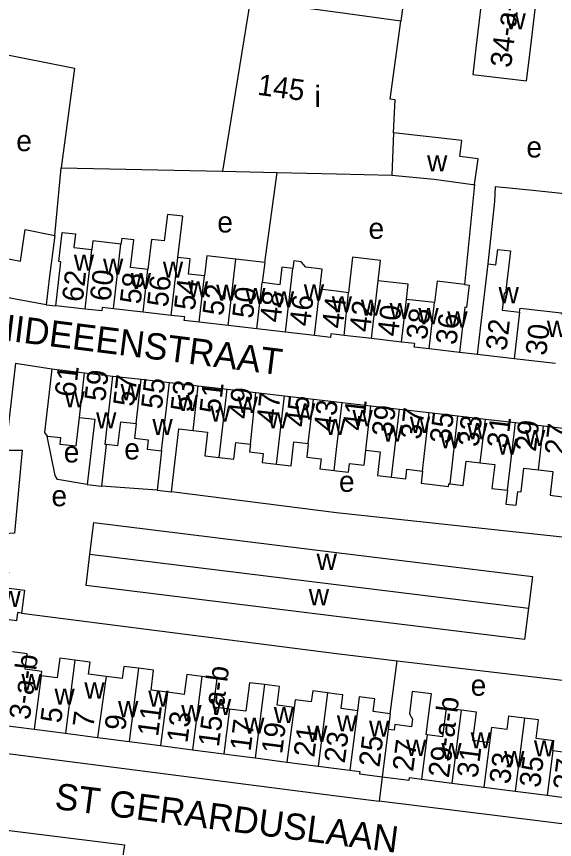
# Model space of a CAD drawing. Extents: x 161258 to 163262, y 380749 to 382054.
# Drawn here: x 161839.1 to 161941.5, y 381313.9 to 381470.7 of the extents above; entities that cross this region are included whole.
import ezdxf

# ---------------------------------------------------------------- set-up
doc = ezdxf.new("R2010")
doc.units = 0
for name, color, linetype in [('BLT_Basislijn', 7, 'Continuous'), ('BLT_Bebouwing', 7, 'Continuous'), ('BLT_Centroide', 7, 'Continuous'), ('BLT_Huisnummer', 7, 'Continuous'), ('BLT_Huisnummer_ tussenligend', 7, 'Continuous'), ('BLT_Huisnummer_reeks', 7, 'Continuous'), ('BLT_Onderverdeling_panden', 7, 'Continuous'), ('BLT_Straatnaam', 7, 'Continuous')]:
    doc.layers.add(name, color=color, linetype=linetype)

msp = doc.modelspace()

# ---------------------------------------------------------------- linework, layer by layer
at = {"layer": 'BLT_Basislijn'}
for p, q in [((161846.39, 381428.98), (161847.56, 381441.93)), ((161886.32, 381423.85), (161888.67, 381441.01)), ((161926.28, 381438.71), (161924.35, 381419.66)), ((161937.36, 381437.64), (161949.07, 381436.37)), ((161844.72, 381415.79), (161846.58, 381415.64)), ((161926.83, 381406.34), (161923.4, 381406.74)), ((161838.9, 381404.68), (161845.79, 381403.59)), ((161865.83, 381380.51), (161855.24, 381381.25)), ((161910.23, 381337.89), (161911.54, 381348.02)), ((161911.54, 381348.02), (161967.43, 381341.39)), ((161908.69, 381325.89), (161908.09, 381321.28))]:
    msp.add_line(p, q, dxfattribs=at)
for points in [[(161916.15, 381500.72), (161915.53, 381494.51), (161912.22, 381469.83)], [(161835.39, 381463.83), (161850.14, 381460.87), (161847.56, 381441.93)], [(161847.56, 381441.93), (161878.29, 381441.24)], [(161928.82, 381423.62), (161930.1, 381435.48), (161930.24, 381438.36), (161937.36, 381437.64)], [(161838.9, 381404.68), (161836.97, 381388.15), (161840.15, 381388.15), (161838.69, 381372.32), (161835.06, 381372.03), (161834.43, 381367.98)], [(161852.54, 381381.57), (161846.89, 381382.56), (161846.44, 381383.29), (161844.89, 381390.81)], [(161947.72, 381371.03), (161900, 381376.18), (161868.59, 381380.18)], [(161840.04, 381357.08), (161900, 381349.39), (161911.54, 381348.02)], [(162017.38, 381342.12), (162020.7, 381339.11), (162021.32, 381338.62), (162017.66, 381307.92), (162017.12, 381307.47), (161946.97, 381316.45), (161908.09, 381321.28)], [(161795.92, 381335.65), (161900, 381322.28), (161908.09, 381321.28)], [(161793.34, 381321.17), (161859.66, 381312.96), (161857.6, 381299.2)]]:
    msp.add_lwpolyline(points, dxfattribs=at)
at = {"layer": 'BLT_Bebouwing'}
for p, q in [((161878.29, 381441.24), (161888.67, 381441.01)), ((161886.32, 381423.85), (161880.8, 381424.49)), ((161886.32, 381423.85), (161885.87, 381420.03)), ((161844.72, 381415.79), (161832.44, 381418.09)), ((161918.64, 381416.23), (161913.3, 381416.85)), ((161852.13, 381415), (161846.58, 381415.64)), ((161863.16, 381414.42), (161857.54, 381415.07)), ((161868.52, 381413.79), (161863.16, 381414.42)), ((161879.34, 381411.87), (161873.82, 381412.51)), ((161884.85, 381411.23), (161879.34, 381411.87)), ((161890.26, 381410.6), (161884.85, 381411.23)), ((161895.79, 381409.96), (161890.26, 381410.6)), ((161906.65, 381409.38), (161901.43, 381409.99)), ((161912.36, 381408.72), (161906.65, 381409.38)), ((161923.4, 381406.74), (161917.61, 381407.41)), ((161933.82, 381405.54), (161926.83, 381406.34)), ((161941.68, 381404.63), (161933.82, 381405.54)), ((161845.79, 381403.59), (161852.04, 381402.86)), ((161852.04, 381402.86), (161857.43, 381402.24)), ((161857.43, 381402.24), (161862.81, 381401.62)), ((161862.81, 381401.62), (161868.21, 381400.99)), ((161868.21, 381400.99), (161873.68, 381400.36)), ((161873.68, 381400.36), (161879.17, 381399.73)), ((161879.17, 381399.73), (161884.64, 381399.09)), ((161884.64, 381399.09), (161890.09, 381398.46)), ((161890.09, 381398.46), (161895.59, 381397.83)), ((161901.04, 381397.2), (161906.52, 381396.56)), ((161906.52, 381396.56), (161911.97, 381395.93)), ((161911.97, 381395.93), (161917.61, 381395.28)), ((161917.61, 381395.28), (161923.11, 381394.64)), ((161923.11, 381394.64), (161928.33, 381394.04)), ((161928.33, 381394.04), (161934.03, 381393.38)), ((161934.03, 381393.38), (161939.39, 381392.76)), ((161939.39, 381392.76), (161944.63, 381392.15)), ((161856.16, 381389.18), (161855.24, 381381.25)), ((161858.39, 381388.95), (161856.16, 381389.18)), ((161863.95, 381388.31), (161866.69, 381387.99)), ((161866.69, 381387.99), (161865.83, 381380.51)), ((161852.54, 381381.57), (161855.24, 381381.25)), ((161865.83, 381380.51), (161868.59, 381380.18)), ((161910.23, 381337.89), (161909.85, 381334.91)), ((161836.5, 381335.76), (161842.42, 381334.98)), ((161842.42, 381334.98), (161848.41, 381334.2)), ((161848.41, 381334.2), (161854.49, 381333.4)), ((161854.49, 381333.4), (161860.53, 381332.61)), ((161860.53, 381332.61), (161866.52, 381331.83)), ((161866.52, 381331.83), (161872.56, 381331.03)), ((161872.56, 381331.03), (161878.54, 381330.25)), ((161884.49, 381329.48), (161890.51, 381328.7)), ((161890.51, 381328.7), (161896.48, 381327.93)), ((161916.14, 381325.45), (161921.94, 381324.7)), ((161921.94, 381324.7), (161928.01, 381323.92)), ((161928.01, 381323.92), (161933.98, 381323.15)), ((161933.98, 381323.15), (161940.05, 381322.37)), ((161940.05, 381322.37), (161946.21, 381321.58))]:
    msp.add_line(p, q, dxfattribs=at)
for points in [[(161928.12, 381478), (161926.53, 381464.67), (161925.94, 381459.71), (161936.16, 381458.49), (161936.76, 381463.46)], [(161936.76, 381463.46), (161938.36, 381476.95)], [(161912.22, 381469.83), (161900.22, 381471.49), (161883.58, 381473.74), (161878.29, 381441.24)], [(161910.86, 381448.54), (161911.12, 381454.86), (161910.19, 381454.99), (161912.22, 381469.83)], [(161926.28, 381438.71), (161926.95, 381443.62), (161923.47, 381444.03), (161923.81, 381447.09), (161910.86, 381448.54)], [(161888.67, 381441.01), (161900, 381440.75), (161910.52, 381440.51)], [(161910.52, 381440.51), (161918.58, 381439.73), (161925.95, 381438.75), (161926.28, 381438.71)], [(161869.81, 381424.85), (161870.72, 381432.68), (161867.79, 381433.03), (161867.21, 381427.97), (161864.77, 381428.25), (161864.1, 381422.56)], [(161830.84, 381425.81), (161839.87, 381424.12), (161840.71, 381430.16), (161846.39, 381428.98)], [(161846.39, 381428.98), (161845.29, 381420.75), (161844.72, 381415.79)], [(161846.58, 381415.64), (161847.16, 381420.61), (161847.53, 381424.02), (161847.11, 381424.07), (161847.76, 381429.61), (161850.32, 381429.31), (161850.02, 381426.73), (161853.42, 381426.34)], [(161858.97, 381427.38), (161853.61, 381428), (161853.42, 381426.34)], [(161864.1, 381422.56), (161860.81, 381422.94), (161861.42, 381428.17), (161859.1, 381428.44), (161858.97, 381427.38)], [(161928.82, 381423.62), (161930.33, 381423.44), (161930.7, 381426.37), (161933.11, 381426.1), (161932.18, 381418.01), (161931.88, 381418.04), (161931.5, 381414.76), (161934.84, 381414.38)], [(161874.84, 381421.31), (161871.82, 381421.66), (161872.15, 381424.54), (161869.81, 381424.85)], [(161880.8, 381424.49), (161875.28, 381425.13), (161874.84, 381421.31)], [(161896.81, 381418.76), (161897.26, 381422.61), (161894.14, 381422.97), (161893.28, 381424.02), (161891.84, 381424.19), (161891.73, 381423.25), (161891.67, 381422.75)], [(161907.92, 381420.37), (161908.37, 381424.25), (161903.06, 381424.86), (161902.28, 381418.12)], [(161891.67, 381422.75), (161889.6, 381422.99), (161889.21, 381419.64), (161885.87, 381420.03)], [(161926.83, 381406.34), (161927.4, 381411.31), (161928.82, 381423.62)], [(161913.3, 381416.85), (161913.64, 381419.71), (161907.92, 381420.37)], [(161924.35, 381419.66), (161919.17, 381420.29), (161918.64, 381416.23)], [(161924.35, 381419.66), (161925.21, 381419.56), (161924.71, 381415.29), (161924.39, 381415.33), (161923.97, 381411.7), (161923.4, 381406.74)], [(161902.28, 381418.12), (161900, 381418.39), (161896.81, 381418.76)], [(161857.54, 381415.07), (161855.38, 381415.32), (161855.3, 381414.63), (161852.13, 381415)], [(161934.84, 381414.38), (161934.93, 381415.17), (161942.79, 381414.26), (161942.77, 381414.05)], [(161873.82, 381412.51), (161871.01, 381412.84), (161871.09, 381413.5), (161868.52, 381413.79)], [(161901.43, 381409.99), (161900, 381410.16), (161898.91, 381410.28), (161898.83, 381409.61), (161895.79, 381409.96)], [(161917.61, 381407.41), (161914.79, 381407.73), (161914.88, 381408.43), (161912.36, 381408.72)], [(161845.79, 381403.59), (161845.21, 381398.62), (161844.39, 381391.5), (161844.89, 381390.81)], [(161895.59, 381397.83), (161900, 381397.32), (161901.04, 381397.2)], [(161844.89, 381390.81), (161847.45, 381390.51), (161847.31, 381389.29), (161850.43, 381388.92), (161851.06, 381394.37)], [(161851.06, 381394.37), (161853.98, 381394.04), (161852.54, 381381.57)], [(161858.39, 381388.95), (161858.92, 381393.52), (161861.85, 381393.18)], [(161861.85, 381393.18), (161861.53, 381390.39), (161864.15, 381390.09), (161863.95, 381388.31)], [(161868.59, 381380.18), (161869.98, 381392.2), (161872.7, 381391.89)], [(161872.7, 381391.89), (161875.42, 381391.57), (161874.9, 381387.05), (161877.67, 381386.72)], [(161877.67, 381386.72), (161880.43, 381386.4), (161880.8, 381389.58), (161883.62, 381389.26)], [(161888.59, 381385.48), (161891.35, 381385.16), (161891.88, 381389.72), (161894.61, 381389.41)], [(161894.61, 381389.41), (161894.33, 381386.76), (161897.04, 381386.45), (161896.82, 381384.55), (161899.54, 381384.24)], [(161883.62, 381389.26), (161883.45, 381387.79), (161886.03, 381387.49), (161885.83, 381385.8), (161888.59, 381385.48)], [(161899.54, 381384.24), (161900, 381384.19), (161902.26, 381383.93), (161902.45, 381385.58), (161905.25, 381385.26), (161905.54, 381388.1)], [(161905.54, 381388.1), (161908.3, 381387.78), (161907.78, 381383.3), (161910.48, 381382.98)], [(161921.63, 381381.7), (161924.1, 381381.41), (161924.64, 381386.01), (161927.36, 381385.69)], [(161927.36, 381385.69), (161930.09, 381385.38), (161929.56, 381380.84), (161932.54, 381380.49)], [(161932.54, 381380.49), (161932.22, 381377.86), (161934.2, 381377.62), (161934.52, 381380.26), (161935.12, 381380.19), (161935.65, 381384.71), (161938.42, 381384.39)], [(161910.48, 381382.98), (161913.17, 381382.67), (161913.38, 381384.48), (161916.33, 381384.13)], [(161916.33, 381384.13), (161916.07, 381381.81), (161921.29, 381381.2), (161921.35, 381381.73), (161921.63, 381381.7)], [(161938.42, 381384.39), (161941.19, 381384.07), (161940.67, 381379.52), (161942.95, 381379.26)], [(161853.06, 381368.31), (161853.8, 381374.31), (161900, 381368.62)], [(161936.52, 381358.02), (161935.79, 381352.04), (161900, 381356.45), (161852.32, 381362.32), (161853.06, 381368.31)], [(161900, 381368.62), (161937.26, 381364.03), (161936.52, 381358.02)], [(161840.04, 381357.08), (161839.29, 381357.18), (161839.08, 381355.62), (161832.88, 381356.43), (161834.03, 381365.36)], [(161834.03, 381365.36), (161837.57, 381364.87), (161837.16, 381361.92), (161840.63, 381361.43), (161840.04, 381357.08)], [(161843.76, 381345.16), (161843.89, 381345.96), (161840.74, 381346.37), (161841.12, 381349.34), (161838.3, 381349.7)], [(161850.2, 381348.12), (161847.31, 381348.5), (161846.83, 381344.74), (161843.76, 381345.16)], [(161856.15, 381344.99), (161852.79, 381345.42), (161853.09, 381347.75), (161850.2, 381348.12)], [(161862.33, 381346.57), (161859.48, 381346.93), (161859.18, 381344.6), (161856.15, 381344.99)], [(161867.8, 381342), (161864.69, 381342.4), (161865.18, 381346.2), (161862.33, 381346.57)], [(161874.36, 381344.99), (161871.47, 381345.36), (161870.98, 381341.59), (161867.8, 381342)], [(161879.64, 381338.79), (161876.56, 381339.19), (161877.26, 381344.62), (161874.36, 381344.99)], [(161886.29, 381343.45), (161883.42, 381343.82), (161882.72, 381338.4), (161879.64, 381338.79)], [(161891.94, 381339.13), (161888.71, 381339.55), (161889.16, 381343.08), (161886.29, 381343.45)], [(161898.28, 381341.89), (161895.46, 381342.25), (161895.19, 381340.18), (161892.13, 381340.58), (161891.94, 381339.13)], [(161903.99, 381338.49), (161900.88, 381338.89), (161901.21, 381341.51), (161900, 381341.67), (161898.28, 381341.89)], [(161910.23, 381337.89), (161906.95, 381338.32), (161907.26, 381340.74), (161904.31, 381341.11), (161903.99, 381338.49)], [(161917.23, 381333.92), (161917.06, 381333.94), (161917.76, 381339.4), (161918.05, 381341.68), (161914.39, 381342.15), (161913.85, 381337.9), (161914.47, 381336.86), (161914.28, 381335.42), (161911.07, 381335.84), (161910.93, 381334.77), (161909.85, 381334.91)], [(161923.73, 381338.6), (161920.84, 381338.97), (161920.14, 381333.54), (161917.23, 381333.92)], [(161929.11, 381332.4), (161925.91, 381332.81), (161926.61, 381338.23), (161923.73, 381338.6)], [(161935.77, 381337.08), (161932.74, 381337.47), (161932.42, 381334.93), (161929.48, 381335.31), (161929.11, 381332.4)], [(161941.14, 381330.86), (161941.38, 381332.73), (161937.97, 381333.2), (161938.45, 381336.73), (161935.77, 381337.08)], [(161948.01, 381335.5), (161944.69, 381335.93), (161943.99, 381330.49), (161941.14, 381330.86)], [(161878.54, 381330.25), (161880.42, 381330), (161884.49, 381329.48)], [(161896.48, 381327.93), (161900, 381327.48), (161902.51, 381327.16)], [(161902.51, 381327.16), (161904.45, 381326.91), (161904.39, 381326.44), (161908.69, 381325.89)], [(161908.69, 381325.89), (161913.83, 381325.23), (161913.9, 381325.74), (161916.14, 381325.45)]]:
    msp.add_lwpolyline(points, dxfattribs=at)
at = {"layer": 'BLT_Onderverdeling_panden'}
for p, q in [((161910.86, 381448.54), (161910.52, 381440.51)), ((161857.54, 381415.07), (161858.97, 381427.38)), ((161852.13, 381415), (161853.42, 381426.34)), ((161868.52, 381413.79), (161869.81, 381424.85)), ((161879.34, 381411.87), (161880.8, 381424.49)), ((161863.16, 381414.42), (161864.1, 381422.56)), ((161890.26, 381410.6), (161891.67, 381422.75)), ((161873.82, 381412.51), (161874.84, 381421.31)), ((161884.85, 381411.23), (161885.87, 381420.03)), ((161906.65, 381409.38), (161907.92, 381420.37)), ((161895.79, 381409.96), (161896.81, 381418.76)), ((161901.43, 381409.99), (161902.28, 381418.12)), ((161912.36, 381408.72), (161913.3, 381416.85)), ((161917.61, 381407.41), (161918.64, 381416.23)), ((161934.84, 381414.38), (161933.82, 381405.54)), ((161851.06, 381394.37), (161852.04, 381402.86)), ((161861.85, 381393.18), (161862.81, 381401.62)), ((161866.69, 381387.99), (161868.21, 381400.99)), ((161872.7, 381391.89), (161873.68, 381400.36)), ((161877.67, 381386.72), (161879.17, 381399.73)), ((161883.62, 381389.26), (161884.64, 381399.09)), ((161888.59, 381385.48), (161890.09, 381398.46)), ((161894.61, 381389.41), (161895.59, 381397.83)), ((161900, 381388.23), (161901.04, 381397.2)), ((161905.54, 381388.1), (161906.52, 381396.56)), ((161910.48, 381382.98), (161911.97, 381395.93)), ((161916.33, 381384.13), (161917.61, 381395.28)), ((161921.63, 381381.7), (161923.11, 381394.64)), ((161927.36, 381385.69), (161928.33, 381394.04)), ((161932.54, 381380.49), (161934.03, 381393.38)), ((161938.42, 381384.39), (161939.39, 381392.76)), ((161899.54, 381384.24), (161900, 381388.23)), ((161853.06, 381368.31), (161936.52, 381358.02)), ((161850.2, 381348.12), (161848.41, 381334.2)), ((161862.33, 381346.57), (161860.53, 381332.61)), ((161843.76, 381345.16), (161842.42, 381334.98)), ((161856.15, 381344.99), (161854.49, 381333.4)), ((161874.36, 381344.99), (161872.56, 381331.03)), ((161886.29, 381343.45), (161884.49, 381329.48)), ((161867.8, 381342), (161866.52, 381331.83)), ((161898.28, 381341.89), (161896.48, 381327.93)), ((161879.64, 381338.79), (161878.54, 381330.25)), ((161891.94, 381339.13), (161890.51, 381328.7)), ((161903.99, 381338.49), (161902.51, 381327.16)), ((161923.73, 381338.6), (161921.94, 381324.7)), ((161935.77, 381337.08), (161933.98, 381323.15)), ((161909.85, 381334.91), (161908.69, 381325.89)), ((161917.23, 381333.92), (161916.14, 381325.45)), ((161929.11, 381332.4), (161928.01, 381323.92)), ((161941.14, 381330.86), (161940.05, 381322.37))]:
    msp.add_line(p, q, dxfattribs=at)
msp.add_lwpolyline([(161856.16, 381389.18), (161855.95, 381389.2), (161857.43, 381402.24)], dxfattribs=at)

# ---------------------------------------------------------------- texts
at = {"layer": 'BLT_Centroide'}
for s, p in [('w', (161932.16, 381468.28)), ('i', (161895.82, 381453.51)), ('e', (161839.03, 381445.08)), ('e', (161936.13, 381443.87)), ('w', (161917.22, 381441.22)), ('e', (161877.3, 381429.58)), ('e', (161906.08, 381428.37)), ('w', (161850, 381422.3)), ('w', (161855.55, 381421.55)), ('w', (161866.94, 381420.98)), ('w', (161860.83, 381418.81)), ('w', (161871.69, 381417.22)), ('w', (161877.09, 381416.59)), ('w', (161893.77, 381416.61)), ('w', (161930.83, 381416.11)), ('w', (161882.61, 381415.95)), ('w', (161888.06, 381415.31)), ('w', (161899.08, 381414.38)), ('w', (161904.62, 381413.73)), ('w', (161910.09, 381413.09)), ('w', (161915.56, 381412.12)), ('w', (161921.08, 381411.47)), ('w', (161940.02, 381409.69)), ('w', (161858.89, 381397.64)), ('w', (161848.22, 381396.25)), ('w', (161869.75, 381395.55)), ('w', (161881.16, 381395.23)), ('w', (161875.94, 381393.52)), ('w', (161892.09, 381393.95)), ('w', (161903.03, 381392.69)), ('w', (161854.23, 381392.25)), ('w', (161864.95, 381390.98)), ('w', (161886.88, 381392.27)), ('w', (161897.83, 381391)), ('w', (161913.95, 381391.41)), ('w', (161908.75, 381389.75)), ('w', (161924.86, 381390.2)), ('w', (161919.67, 381388.48)), ('w', (161935.86, 381388.92)), ('e', (161859.59, 381386.35)), ('w', (161930.59, 381387.25)), ('e', (161848.08, 381385.78)), ('e', (161900.45, 381380.17)), ('e', (161845.74, 381377.43)), ('w', (161896.2, 381365.32)), ('w', (161836.03, 381358.25)), ('w', (161894.71, 381358.57)), ('w', (161840.02, 381342.39)), ('w', (161852, 381340.81)), ('e', (161925.52, 381341.34)), ('w', (161846.31, 381339.64)), ('w', (161864.16, 381339.23)), ('w', (161876.09, 381337.66)), ('w', (161858.41, 381337.25)), ('w', (161870.44, 381336.48)), ('w', (161888.05, 381336.12)), ('w', (161900.05, 381334.56)), ('w', (161882.41, 381334.09)), ('w', (161906.17, 381333.55)), ('w', (161894.39, 381332.55)), ('w', (161913.22, 381329.89)), ('w', (161925.52, 381331.31)), ('w', (161919.94, 381329.27)), ('w', (161937.56, 381329.77)), ('w', (161931.89, 381327.72))]:
    msp.add_text(s, height=4, dxfattribs=at).set_placement(p)
at = {"layer": 'BLT_Huisnummer'}
for s, rotation, p in [('145', 352.2474, (161884.79, 381455.84)), ('62', 83.4092, (161851.68, 381416.22)), ('56', 83.4109, (161867.86, 381415.26)), ('52', 83.4114, (161878.42, 381413.61)), ('48', 83.4156, (161889.33, 381412.32)), ('44', 83.3782, (161901.15, 381411.17)), ('40', 83.3782, (161911.7, 381409.65)), ('36', 83.3738, (161922.79, 381408.06)), ('32', 83.4308, (161932.33, 381406.94)), ('61', 83.4037, (161850.28, 381398.11)), ('55', 83.4017, (161866.73, 381395.78)), ('51', 83.3881, (161877.84, 381394.92)), ('47', 83.4026, (161888.68, 381392.97)), ('43', 83.3984, (161899.58, 381391.57)), ('39', 83.4001, (161910.63, 381390.55)), ('35', 83.3927, (161921.66, 381389.23)), ('31', 83.3965, (161932.54, 381388.39)), ('27', 83.3903, (161943.52, 381387.03)), ('5', 82.6557, (161847.56, 381335.98)), ('9', 82.6543, (161859.78, 381334.57)), ('13', 82.6545, (161871.6, 381332.21)), ('17', 82.6589, (161883.63, 381330.65)), ('21', 82.66, (161895.74, 381329.49)), ('25', 82.6559, (161908.15, 381327.61)), ('33', 82.6558, (161932.98, 381324.38)), ('37', 82.6624, (161945.11, 381323.21))]:
    msp.add_text(s, height=4, rotation=rotation, dxfattribs=at).set_placement(p)
at = {"layer": 'BLT_Huisnummer_ tussenligend'}
for s, rotation, p in [('60', 83.4109, (161856.97, 381416.35)), ('58', 83.4109, (161862.7, 381415.81)), ('54', 83.4114, (161873.01, 381414.62)), ('50', 83.4156, (161884.08, 381413.08)), ('46', 83.3782, (161894.96, 381411.58)), ('42', 83.3782, (161906.38, 381410.48)), ('38', 83.3738, (161917.19, 381409.03)), ('30', 83.4342, (161939.89, 381406.02)), ('59', 83.4017, (161855.95, 381397.27)), ('57', 83.4017, (161861.41, 381396.31)), ('53', 83.3881, (161872.33, 381395.3)), ('49', 83.4026, (161883.36, 381393.93)), ('45', 83.3984, (161894.26, 381392.39)), ('41', 83.4001, (161905.09, 381391.69)), ('37', 83.3927, (161916.07, 381390.04)), ('33', 83.3965, (161927.03, 381388.63)), ('29', 83.3903, (161937.92, 381387.72)), ('11', 82.6543, (161866.02, 381333.45)), ('7', 82.6557, (161853.7, 381335.14)), ('19', 82.6589, (161889.63, 381330.12)), ('23', 82.66, (161901.55, 381328.36)), ('27', 82.6559, (161914.56, 381326.78)), ('31', 82.6627, (161926.82, 381325.55)), ('35', 82.6558, (161938.71, 381323.7))]:
    msp.add_text(s, height=4, rotation=rotation, dxfattribs=at).set_placement(p)
at = {"layer": 'BLT_Huisnummer_reeks'}
for s, rotation, p in [('34-a-b-c', 83.2005, (161933.2, 381460.86)), ('3-a-b', 82.6554, (161841.6, 381336.62)), ('15-a-b', 82.6545, (161877.59, 381331.46)), ('29-a-b', 82.6627, (161921.37, 381325.58))]:
    msp.add_text(s, height=4, rotation=rotation, dxfattribs=at).set_placement(p)
at = {"layer": 'BLT_Straatnaam'}
for s, rotation, p in [('ORCHIDEEENSTRAAT', 352.8191, (161818.91, 381411.26)), ('ST GERARDUSLAAN', 352.6663, (161846.19, 381319.8))]:
    msp.add_text(s, height=5, rotation=rotation, dxfattribs=at).set_placement(p)

doc.saveas('drawing.dxf')
